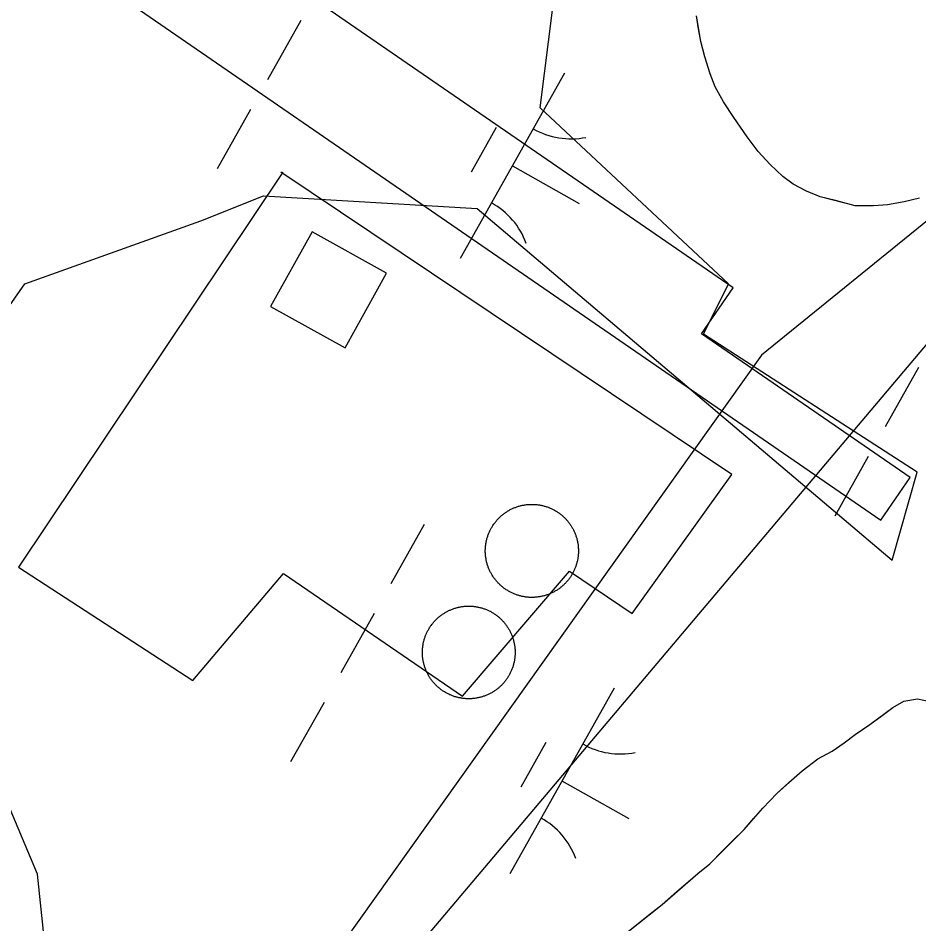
# Model space of a CAD drawing. Extents: x 3913936 to 3933962, y 195330 to 217741.
# Drawn here: x 3921641.9 to 3921853.3, y 201772 to 201984.7 of the extents above; entities that cross this region are included whole.
import ezdxf

# ---------------------------------------------------------------- set-up
doc = ezdxf.new("R2010")
doc.units = 0
for name, color, linetype in [('V-BLDG-OTLN', 7, 'Continuous'), ('V-DOMW-TANK', 7, 'Continuous'), ('V-RIVR-EDGE', 7, 'Continuous'), ('V-TOPO-SHOR', 7, 'Continuous'), ('V-UTIL-LINE', 7, 'Continuous'), ('V-WETL-SWMP', 7, 'Continuous')]:
    doc.layers.add(name, color=color, linetype=linetype)

msp = doc.modelspace()

# ---------------------------------------------------------------- linework, layer by layer
at = {"layer": 'V-BLDG-OTLN'}
msp.add_lwpolyline([(3921703.99, 201948.48), (3921641.96, 201855.78), (3921682.89, 201829.13), (3921704.18, 201854.27), (3921746.19, 201825.47), (3921771.33, 201854.84), (3921786, 201844.89), (3921809.44, 201877.52), (3921703.54, 201948.52)], dxfattribs=at)
msp.add_lwpolyline([(3921710.85, 201934.48), (3921701.14, 201917), (3921718.62, 201907.29), (3921728.33, 201924.77)], close=True, dxfattribs=at)
at = {"layer": 'V-DOMW-TANK'}
msp.add_lwpolyline([(3921809.74, 201921.33), (3921609.39, 202059.31), (3921622.1, 202077.77), (3921585.66, 202102.86), (3921572.09, 202083.16), (3921459.56, 202160.66), (3921472.13, 202178.91), (3921439.2, 202201.59), (3921471.33, 202248.25), (3921422.92, 202281.6), (3921385.79, 202227.68), (3921403.58, 202215.43), (3921375.3, 202174.37), (3921384.03, 202168.36), (3921350.07, 202119.06), (3921438.48, 202058.16), (3921479.68, 202117.98), (3921844.4, 201866.79), (3921851.29, 201876.8), (3921802.3, 201910.53)], close=True, dxfattribs=at)
for points in [[(3921755.49, 201867.98), (3921755.64, 201868.1), (3921755.79, 201868.22), (3921755.94, 201868.33), (3921756.09, 201868.45), (3921756.25, 201868.55), (3921756.4, 201868.66), (3921756.56, 201868.77), (3921756.73, 201868.87), (3921756.89, 201868.97), (3921757.05, 201869.06), (3921757.22, 201869.16), (3921757.39, 201869.25), (3921757.56, 201869.33), (3921757.73, 201869.42), (3921757.9, 201869.5), (3921758.07, 201869.58), (3921758.25, 201869.65), (3921758.43, 201869.72), (3921758.6, 201869.79), (3921758.78, 201869.86), (3921758.96, 201869.92), (3921759.15, 201869.98), (3921759.33, 201870.04), (3921759.51, 201870.09), (3921759.69, 201870.14), (3921759.88, 201870.19), (3921760.06, 201870.23), (3921760.25, 201870.27), (3921760.44, 201870.31), (3921760.63, 201870.34), (3921760.81, 201870.37), (3921761, 201870.4), (3921761.19, 201870.43), (3921761.38, 201870.45), (3921761.57, 201870.46), (3921761.76, 201870.48), (3921761.95, 201870.49), (3921762.14, 201870.49), (3921762.34, 201870.5), (3921762.52, 201870.5), (3921762.71, 201870.5), (3921762.91, 201870.49), (3921763.1, 201870.48), (3921763.29, 201870.47), (3921763.48, 201870.45), (3921763.67, 201870.43), (3921763.85, 201870.41), (3921764.04, 201870.38), (3921764.23, 201870.36), (3921764.42, 201870.32), (3921764.61, 201870.29), (3921764.8, 201870.25), (3921764.98, 201870.21), (3921765.17, 201870.16), (3921765.35, 201870.11), (3921765.54, 201870.06), (3921765.72, 201870.01), (3921765.9, 201869.95), (3921766.08, 201869.88), (3921766.26, 201869.82), (3921766.44, 201869.75), (3921766.62, 201869.68), (3921766.79, 201869.61), (3921766.96, 201869.53), (3921767.14, 201869.45), (3921767.31, 201869.37), (3921767.48, 201869.28), (3921767.65, 201869.19), (3921767.81, 201869.1), (3921767.98, 201869.01), (3921768.15, 201868.91), (3921768.31, 201868.81), (3921768.47, 201868.7), (3921768.63, 201868.6), (3921768.78, 201868.49), (3921768.94, 201868.38), (3921769.09, 201868.26), (3921769.24, 201868.15), (3921769.39, 201868.03), (3921769.54, 201867.91), (3921769.68, 201867.78), (3921769.82, 201867.65), (3921769.96, 201867.52), (3921770.1, 201867.39), (3921770.24, 201867.26), (3921770.37, 201867.12), (3921770.5, 201866.98), (3921770.63, 201866.84), (3921770.75, 201866.7), (3921770.88, 201866.55), (3921771, 201866.4), (3921771.11, 201866.25), (3921771.23, 201866.1), (3921771.34, 201865.95), (3921771.45, 201865.79), (3921771.56, 201865.63), (3921771.66, 201865.48), (3921771.77, 201865.31), (3921771.86, 201865.15), (3921771.96, 201864.99)], [(3921751.7, 201857.73), (3921751.66, 201857.92), (3921751.64, 201858.11), (3921751.61, 201858.3), (3921751.59, 201858.49), (3921751.58, 201858.68), (3921751.56, 201858.87), (3921751.55, 201859.06), (3921751.54, 201859.25), (3921751.54, 201859.44), (3921751.54, 201859.63), (3921751.54, 201859.82), (3921751.55, 201860.01), (3921751.56, 201860.2), (3921751.57, 201860.39), (3921751.59, 201860.58), (3921751.6, 201860.77), (3921751.63, 201860.96), (3921751.65, 201861.15), (3921751.68, 201861.34), (3921751.71, 201861.52), (3921751.75, 201861.71), (3921751.79, 201861.9), (3921751.83, 201862.08), (3921751.88, 201862.27), (3921751.93, 201862.45), (3921751.98, 201862.64), (3921752.03, 201862.82), (3921752.09, 201863), (3921752.15, 201863.18), (3921752.22, 201863.36), (3921752.29, 201863.54), (3921752.36, 201863.72), (3921752.43, 201863.89), (3921752.51, 201864.07), (3921752.59, 201864.24), (3921752.67, 201864.41), (3921752.76, 201864.58), (3921752.85, 201864.75), (3921752.94, 201864.92), (3921753.03, 201865.09), (3921753.13, 201865.25), (3921753.23, 201865.41), (3921753.33, 201865.57), (3921753.44, 201865.73), (3921753.55, 201865.89), (3921753.66, 201866.04), (3921753.77, 201866.19), (3921753.89, 201866.34), (3921754.01, 201866.49), (3921754.13, 201866.64), (3921754.26, 201866.78), (3921754.38, 201866.93), (3921754.52, 201867.07), (3921754.65, 201867.2), (3921754.78, 201867.34), (3921754.92, 201867.47), (3921755.06, 201867.6), (3921755.2, 201867.73), (3921755.34, 201867.86), (3921755.49, 201867.98)], [(3921771.96, 201864.99), (3921772.05, 201864.82), (3921772.14, 201864.65), (3921772.23, 201864.48), (3921772.31, 201864.31), (3921772.4, 201864.14), (3921772.48, 201863.96), (3921772.55, 201863.79), (3921772.62, 201863.61), (3921772.69, 201863.43), (3921772.76, 201863.26), (3921772.82, 201863.07), (3921772.88, 201862.89), (3921772.94, 201862.71), (3921772.99, 201862.53), (3921773.04, 201862.34), (3921773.08, 201862.16), (3921773.13, 201861.97), (3921773.17, 201861.79), (3921773.21, 201861.6), (3921773.24, 201861.41), (3921773.27, 201861.22), (3921773.3, 201861.04), (3921773.32, 201860.84), (3921773.34, 201860.66), (3921773.36, 201860.46), (3921773.37, 201860.27), (3921773.38, 201860.08), (3921773.39, 201859.89), (3921773.4, 201859.7), (3921773.4, 201859.51), (3921773.39, 201859.32), (3921773.39, 201859.13), (3921773.38, 201858.94), (3921773.37, 201858.75), (3921773.35, 201858.56), (3921773.33, 201858.37), (3921773.31, 201858.18), (3921773.28, 201857.99), (3921773.25, 201857.8), (3921773.22, 201857.62), (3921773.18, 201857.43), (3921773.14, 201857.24), (3921773.1, 201857.05), (3921773.06, 201856.87), (3921773.01, 201856.69), (3921772.96, 201856.5), (3921772.9, 201856.32), (3921772.84, 201856.14), (3921772.78, 201855.96), (3921772.72, 201855.78), (3921772.65, 201855.6), (3921772.58, 201855.42), (3921772.5, 201855.25), (3921772.43, 201855.07), (3921772.35, 201854.9), (3921772.26, 201854.73), (3921772.18, 201854.56), (3921772.09, 201854.39), (3921772, 201854.22), (3921771.9, 201854.06), (3921771.8, 201853.89), (3921771.7, 201853.73), (3921771.6, 201853.57), (3921771.5, 201853.41), (3921771.39, 201853.25), (3921771.27, 201853.1), (3921771.16, 201852.95), (3921771.04, 201852.8), (3921770.92, 201852.65), (3921770.8, 201852.5), (3921770.68, 201852.36), (3921770.55, 201852.22), (3921770.42, 201852.08), (3921770.29, 201851.94), (3921770.15, 201851.8), (3921770.02, 201851.67), (3921769.88, 201851.54), (3921769.74, 201851.41), (3921769.59, 201851.28), (3921769.45, 201851.16), (3921769.3, 201851.04), (3921769.15, 201850.92), (3921769, 201850.81), (3921768.84, 201850.69), (3921768.69, 201850.59), (3921768.53, 201850.48), (3921768.37, 201850.38), (3921768.21, 201850.27), (3921768.05, 201850.17), (3921767.88, 201850.08), (3921767.71, 201849.98), (3921767.55, 201849.89), (3921767.38, 201849.81), (3921767.21, 201849.72), (3921767.03, 201849.64), (3921766.86, 201849.56), (3921766.68, 201849.49), (3921766.51, 201849.42), (3921766.33, 201849.35), (3921766.15, 201849.28)], [(3921766.15, 201849.28), (3921765.97, 201849.22), (3921765.79, 201849.16), (3921765.61, 201849.1), (3921765.43, 201849.05), (3921765.24, 201849), (3921765.05, 201848.95), (3921764.87, 201848.91), (3921764.68, 201848.87), (3921764.5, 201848.83), (3921764.31, 201848.8), (3921764.12, 201848.77), (3921763.93, 201848.74), (3921763.74, 201848.72), (3921763.55, 201848.7), (3921763.36, 201848.68), (3921763.17, 201848.67), (3921762.98, 201848.65), (3921762.79, 201848.65), (3921762.6, 201848.64), (3921762.41, 201848.64), (3921762.22, 201848.64), (3921762.03, 201848.65), (3921761.84, 201848.66), (3921761.65, 201848.67), (3921761.46, 201848.69), (3921761.27, 201848.71), (3921761.08, 201848.73), (3921760.89, 201848.76), (3921760.7, 201848.79), (3921760.51, 201848.82), (3921760.33, 201848.85), (3921760.14, 201848.89), (3921759.95, 201848.93), (3921759.77, 201848.98), (3921759.58, 201849.03), (3921759.4, 201849.08), (3921759.22, 201849.14), (3921759.04, 201849.2), (3921758.85, 201849.26), (3921758.68, 201849.32), (3921758.5, 201849.39), (3921758.32, 201849.46), (3921758.14, 201849.54), (3921757.97, 201849.61), (3921757.8, 201849.69), (3921757.62, 201849.77), (3921757.45, 201849.86), (3921757.29, 201849.95), (3921757.12, 201850.04), (3921756.95, 201850.14), (3921756.79, 201850.23), (3921756.63, 201850.33), (3921756.47, 201850.44), (3921756.31, 201850.54), (3921756.15, 201850.65), (3921756, 201850.76), (3921755.84, 201850.88), (3921755.69, 201850.99), (3921755.54, 201851.11), (3921755.4, 201851.24), (3921755.25, 201851.36), (3921755.11, 201851.49), (3921754.97, 201851.62), (3921754.83, 201851.75), (3921754.7, 201851.88), (3921754.57, 201852.02), (3921754.44, 201852.16), (3921754.31, 201852.3), (3921754.18, 201852.45), (3921754.06, 201852.59), (3921753.94, 201852.74), (3921753.82, 201852.89), (3921753.7, 201853.04), (3921753.59, 201853.19), (3921753.48, 201853.35), (3921753.37, 201853.51), (3921753.27, 201853.67), (3921753.17, 201853.83), (3921753.07, 201853.99), (3921752.98, 201854.15), (3921752.88, 201854.32), (3921752.79, 201854.49), (3921752.71, 201854.66), (3921752.62, 201854.83), (3921752.54, 201855.01), (3921752.46, 201855.18), (3921752.39, 201855.35), (3921752.31, 201855.53), (3921752.24, 201855.71), (3921752.18, 201855.89), (3921752.12, 201856.07), (3921752.06, 201856.25), (3921752, 201856.43), (3921751.95, 201856.61), (3921751.9, 201856.8), (3921751.85, 201856.98), (3921751.81, 201857.17), (3921751.77, 201857.35), (3921751.73, 201857.54), (3921751.7, 201857.73)], [(3921740.42, 201843.85), (3921740.56, 201843.97), (3921740.7, 201844.09), (3921740.85, 201844.21), (3921741, 201844.33), (3921741.15, 201844.45), (3921741.3, 201844.56), (3921741.46, 201844.67), (3921741.62, 201844.78), (3921741.77, 201844.88), (3921741.93, 201844.98), (3921742.1, 201845.08), (3921742.26, 201845.17), (3921742.43, 201845.27), (3921742.6, 201845.36), (3921742.76, 201845.44), (3921742.93, 201845.53), (3921743.11, 201845.61), (3921743.28, 201845.68), (3921743.45, 201845.76), (3921743.63, 201845.83), (3921743.81, 201845.9), (3921743.98, 201845.96), (3921744.16, 201846.03), (3921744.35, 201846.09), (3921744.52, 201846.14), (3921744.71, 201846.2), (3921744.89, 201846.25), (3921745.08, 201846.29), (3921745.26, 201846.34), (3921745.45, 201846.38), (3921745.63, 201846.41), (3921745.82, 201846.45), (3921746.01, 201846.48), (3921746.19, 201846.5), (3921746.38, 201846.53), (3921746.57, 201846.55), (3921746.76, 201846.56), (3921746.95, 201846.58), (3921747.14, 201846.59), (3921747.33, 201846.6), (3921747.52, 201846.6), (3921747.71, 201846.6), (3921747.9, 201846.6), (3921748.09, 201846.59), (3921748.28, 201846.58), (3921748.47, 201846.57), (3921748.66, 201846.55), (3921748.85, 201846.54), (3921749.04, 201846.51), (3921749.22, 201846.49), (3921749.41, 201846.46), (3921749.6, 201846.42), (3921749.78, 201846.39), (3921749.97, 201846.35), (3921750.16, 201846.31), (3921750.34, 201846.26), (3921750.52, 201846.21), (3921750.7, 201846.16), (3921750.89, 201846.11), (3921751.07, 201846.05), (3921751.25, 201845.99), (3921751.43, 201845.93), (3921751.6, 201845.86), (3921751.78, 201845.79), (3921751.96, 201845.71), (3921752.13, 201845.64), (3921752.3, 201845.56), (3921752.47, 201845.47), (3921752.65, 201845.39), (3921752.81, 201845.3), (3921752.98, 201845.21), (3921753.14, 201845.11), (3921753.31, 201845.02), (3921753.47, 201844.92), (3921753.63, 201844.81), (3921753.78, 201844.71), (3921753.94, 201844.6), (3921754.09, 201844.49), (3921754.25, 201844.37), (3921754.39, 201844.26), (3921754.54, 201844.14), (3921754.69, 201844.02), (3921754.83, 201843.89), (3921754.97, 201843.77), (3921755.11, 201843.64), (3921755.25, 201843.5), (3921755.39, 201843.37), (3921755.52, 201843.23), (3921755.65, 201843.1), (3921755.77, 201842.96), (3921755.9, 201842.81), (3921756.02, 201842.67), (3921756.14, 201842.52), (3921756.26, 201842.37), (3921756.38, 201842.22), (3921756.49, 201842.07), (3921756.6, 201841.91), (3921756.7, 201841.76), (3921756.81, 201841.6), (3921756.91, 201841.43)], [(3921736.99, 201833.52), (3921736.96, 201833.7), (3921736.92, 201833.89), (3921736.89, 201834.08), (3921736.87, 201834.27), (3921736.84, 201834.46), (3921736.82, 201834.64), (3921736.8, 201834.83), (3921736.79, 201835.02), (3921736.78, 201835.21), (3921736.77, 201835.4), (3921736.77, 201835.59), (3921736.77, 201835.78), (3921736.77, 201835.97), (3921736.78, 201836.16), (3921736.79, 201836.35), (3921736.8, 201836.54), (3921736.81, 201836.73), (3921736.83, 201836.92), (3921736.86, 201837.11), (3921736.88, 201837.3), (3921736.91, 201837.48), (3921736.94, 201837.67), (3921736.98, 201837.86), (3921737.02, 201838.04), (3921737.06, 201838.23), (3921737.1, 201838.41), (3921737.15, 201838.6), (3921737.21, 201838.78), (3921737.26, 201838.96), (3921737.32, 201839.14), (3921737.38, 201839.32), (3921737.45, 201839.5), (3921737.51, 201839.68), (3921737.58, 201839.85), (3921737.66, 201840.03), (3921737.73, 201840.2), (3921737.81, 201840.37), (3921737.9, 201840.54), (3921737.98, 201840.71), (3921738.07, 201840.88), (3921738.16, 201841.05), (3921738.26, 201841.21), (3921738.35, 201841.38), (3921738.46, 201841.54), (3921738.56, 201841.7), (3921738.66, 201841.86), (3921738.77, 201842.01), (3921738.88, 201842.16), (3921739, 201842.32), (3921739.11, 201842.47), (3921739.23, 201842.61), (3921739.35, 201842.76), (3921739.48, 201842.9), (3921739.6, 201843.05), (3921739.73, 201843.19), (3921739.86, 201843.32), (3921740, 201843.46), (3921740.13, 201843.59), (3921740.27, 201843.72), (3921740.42, 201843.85)], [(3921756.91, 201841.43), (3921757, 201841.27), (3921757.1, 201841.11), (3921757.19, 201840.94), (3921757.28, 201840.77), (3921757.37, 201840.61), (3921757.45, 201840.44), (3921757.54, 201840.26), (3921757.61, 201840.09), (3921757.69, 201839.92), (3921757.76, 201839.74), (3921757.83, 201839.56), (3921757.89, 201839.39), (3921757.96, 201839.21), (3921758.02, 201839.02), (3921758.07, 201838.84), (3921758.12, 201838.66), (3921758.17, 201838.48), (3921758.22, 201838.29), (3921758.26, 201838.11), (3921758.3, 201837.92), (3921758.34, 201837.74), (3921758.37, 201837.55), (3921758.4, 201837.36), (3921758.43, 201837.17), (3921758.46, 201836.99), (3921758.48, 201836.8), (3921758.49, 201836.61), (3921758.51, 201836.42), (3921758.52, 201836.23), (3921758.52, 201836.04), (3921758.53, 201835.85), (3921758.53, 201835.66), (3921758.52, 201835.47), (3921758.52, 201835.28), (3921758.51, 201835.09), (3921758.5, 201834.9), (3921758.48, 201834.71), (3921758.46, 201834.52), (3921758.44, 201834.33), (3921758.41, 201834.14), (3921758.39, 201833.96), (3921758.35, 201833.77), (3921758.32, 201833.58), (3921758.28, 201833.4), (3921758.24, 201833.21), (3921758.19, 201833.03), (3921758.14, 201832.85), (3921758.09, 201832.66), (3921758.04, 201832.48), (3921757.98, 201832.3), (3921757.92, 201832.12), (3921757.85, 201831.94), (3921757.78, 201831.77), (3921757.71, 201831.59), (3921757.64, 201831.41), (3921757.56, 201831.24), (3921757.48, 201831.07), (3921757.4, 201830.89), (3921757.31, 201830.73), (3921757.23, 201830.56), (3921757.13, 201830.39), (3921757.04, 201830.23), (3921756.94, 201830.07), (3921756.84, 201829.9), (3921756.74, 201829.74), (3921756.64, 201829.59), (3921756.53, 201829.43), (3921756.41, 201829.28), (3921756.3, 201829.12), (3921756.18, 201828.97), (3921756.06, 201828.83), (3921755.95, 201828.68), (3921755.82, 201828.54), (3921755.69, 201828.4), (3921755.56, 201828.26), (3921755.43, 201828.12), (3921755.3, 201827.98), (3921755.16, 201827.85), (3921755.02, 201827.72), (3921754.88, 201827.6), (3921754.74, 201827.47), (3921754.6, 201827.35), (3921754.45, 201827.23), (3921754.3, 201827.11), (3921754.15, 201826.99), (3921754, 201826.88), (3921753.84, 201826.77), (3921753.68, 201826.67), (3921753.52, 201826.56), (3921753.36, 201826.46), (3921753.2, 201826.36), (3921753.04, 201826.27), (3921752.87, 201826.18), (3921752.71, 201826.09), (3921752.53, 201826), (3921752.36, 201825.91), (3921752.19, 201825.83), (3921752.02, 201825.76), (3921751.84, 201825.68), (3921751.67, 201825.61)], [(3921751.67, 201825.61), (3921751.49, 201825.54), (3921751.31, 201825.48), (3921751.13, 201825.41), (3921750.95, 201825.35), (3921750.77, 201825.3), (3921750.59, 201825.25), (3921750.41, 201825.2), (3921750.22, 201825.15), (3921750.04, 201825.11), (3921749.85, 201825.07), (3921749.66, 201825.03), (3921749.48, 201825), (3921749.29, 201824.96), (3921749.1, 201824.94), (3921748.91, 201824.91), (3921748.73, 201824.89), (3921748.54, 201824.88), (3921748.35, 201824.86), (3921748.16, 201824.85), (3921747.97, 201824.84), (3921747.78, 201824.84), (3921747.59, 201824.84), (3921747.4, 201824.84), (3921747.21, 201824.85), (3921747.02, 201824.86), (3921746.83, 201824.87), (3921746.64, 201824.89), (3921746.45, 201824.91), (3921746.26, 201824.93), (3921746.07, 201824.96), (3921745.89, 201824.98), (3921745.7, 201825.02), (3921745.51, 201825.05), (3921745.33, 201825.09), (3921745.14, 201825.13), (3921744.96, 201825.18), (3921744.77, 201825.23), (3921744.59, 201825.28), (3921744.41, 201825.33), (3921744.23, 201825.39), (3921744.05, 201825.45), (3921743.87, 201825.52), (3921743.69, 201825.59), (3921743.52, 201825.65), (3921743.34, 201825.73), (3921743.17, 201825.8), (3921743, 201825.89), (3921742.82, 201825.97), (3921742.66, 201826.05), (3921742.49, 201826.14), (3921742.32, 201826.24), (3921742.16, 201826.33), (3921741.99, 201826.43), (3921741.83, 201826.53), (3921741.67, 201826.63), (3921741.51, 201826.74), (3921741.36, 201826.84), (3921741.2, 201826.95), (3921741.05, 201827.07), (3921740.9, 201827.18), (3921740.75, 201827.3), (3921740.61, 201827.43), (3921740.46, 201827.55), (3921740.32, 201827.68), (3921740.18, 201827.81), (3921740.05, 201827.94), (3921739.91, 201828.07), (3921739.78, 201828.21), (3921739.65, 201828.35), (3921739.52, 201828.49), (3921739.4, 201828.63), (3921739.27, 201828.77), (3921739.16, 201828.92), (3921739.04, 201829.07), (3921738.92, 201829.22), (3921738.81, 201829.37), (3921738.7, 201829.53), (3921738.59, 201829.69), (3921738.49, 201829.85), (3921738.39, 201830.01), (3921738.29, 201830.17), (3921738.2, 201830.33), (3921738.1, 201830.5), (3921738.01, 201830.67), (3921737.93, 201830.84), (3921737.84, 201831.01), (3921737.76, 201831.18), (3921737.69, 201831.35), (3921737.61, 201831.52), (3921737.54, 201831.7), (3921737.47, 201831.88), (3921737.4, 201832.06), (3921737.34, 201832.24), (3921737.28, 201832.42), (3921737.23, 201832.6), (3921737.17, 201832.78), (3921737.12, 201832.96), (3921737.08, 201833.15), (3921737.03, 201833.33), (3921736.99, 201833.52)]]:
    msp.add_lwpolyline(points, dxfattribs=at)
at = {"layer": 'V-RIVR-EDGE'}
for points in [[(3921622.79, 201892.8), (3921643.45, 201922.31), (3921684.75, 201937.06), (3921699.5, 201942.96), (3921749.66, 201940.01), (3921847.02, 201857.4), (3921852.92, 201878.05), (3921802.76, 201910.5), (3921808.66, 201922.31), (3921764.41, 201963.61), (3921767.36, 201987.21), (3921720.15, 202004.91), (3921678.85, 202022.62), (3921640.5, 202037.37)], [(3921652.3, 201727.59), (3921646.4, 201783.64), (3921622.79, 201839.7)]]:
    msp.add_lwpolyline(points, dxfattribs=at)
at = {"layer": 'V-TOPO-SHOR'}
for points in [[(3921830.15, 201942.75), (3921826.93, 201944.02), (3921823.84, 201945.69), (3921821.39, 201947.48), (3921818.42, 201950.3), (3921815.58, 201953.38), (3921813, 201956.85), (3921809.9, 201961.34), (3921807.44, 201965.07), (3921805.5, 201968.54), (3921804.34, 201971.62), (3921803.04, 201975.61), (3921802.13, 201979.2), (3921801.6, 201982.16), (3921801.08, 201985.25)], [(3921853.44, 201942.42), (3921849.83, 201941.52), (3921845.98, 201940.86), (3921842.63, 201940.59), (3921838.39, 201940.58), (3921833.75, 201941.86), (3921830.15, 201942.75)], [(3921784.32, 201769.58), (3921787.52, 201772.16), (3921790.22, 201774.36), (3921793.04, 201776.55), (3921795.87, 201779), (3921798.69, 201781.46), (3921801.39, 201783.78), (3921804.21, 201786.1), (3921807.29, 201789.2), (3921809.47, 201791.39), (3921812.29, 201794.1), (3921814.6, 201796.81), (3921816.65, 201799.13), (3921819.99, 201802.61), (3921822.81, 201805.2), (3921825.89, 201807.9), (3921829.62, 201810.75), (3921832.96, 201812.56), (3921835.78, 201814.49), (3921838.35, 201816.43), (3921841.81, 201818.76), (3921844.38, 201820.69), (3921847.21, 201822.76), (3921849.78, 201824.31), (3921852.99, 201824.83), (3921855.95, 201824.2)]]:
    msp.add_lwpolyline(points, dxfattribs=at)
at = {"layer": 'V-UTIL-LINE'}
for points in [[(3928315.82, 212388.13), (3926944.7, 210748.94), (3926592.74, 210251.47), (3926408.93, 209914.99), (3925628.64, 208474.44), (3925139.98, 207727.42), (3924555.96, 206253.65), (3924055.82, 204771.45), (3923484.9, 203858.52), (3922256.01, 202262.65), (3921816.4, 201905.57), (3920704.84, 200345.08), (3920462.44, 200062.72)], [(3928328.32, 212380.93), (3926784.14, 210502.92), (3926424.72, 209908.68), (3925640.45, 208467.64), (3924952.2, 207329.25), (3923971.74, 204752.16), (3923252.9, 203563.68), (3921560.17, 201558.84), (3920397.87, 200112.86)]]:
    msp.add_lwpolyline(points, dxfattribs=at)
at = {"layer": 'V-WETL-SWMP'}
for p, q in [((3921802.13, 201979.21), (3921801.08, 201985.25)), ((3921708.21, 201984.14), (3921700.37, 201970.19)), ((3921803.04, 201975.61), (3921802.13, 201979.21)), ((3921804.34, 201971.62), (3921803.04, 201975.61)), ((3921770.14, 201971.79), (3921745.63, 201928.2)), ((3921805.5, 201968.54), (3921804.34, 201971.62)), ((3921807.44, 201965.07), (3921805.5, 201968.54)), ((3921809.9, 201961.34), (3921807.44, 201965.07)), ((3921696.45, 201963.22), (3921688.61, 201949.27)), ((3921813, 201956.85), (3921809.9, 201961.34)), ((3921754.1, 201959.01), (3921748.22, 201948.55)), ((3921815.58, 201953.38), (3921813, 201956.85)), ((3921818.42, 201950.3), (3921815.58, 201953.38)), ((3921757.89, 201950), (3921773.58, 201941.18)), ((3921821.39, 201947.48), (3921818.42, 201950.3)), ((3921823.84, 201945.69), (3921821.39, 201947.48)), ((3921826.93, 201944.02), (3921823.84, 201945.69)), ((3921830.15, 201942.75), (3921826.93, 201944.02)), ((3921838.39, 201940.58), (3921830.15, 201942.75)), ((3921853.44, 201942.43), (3921849.83, 201941.51)), ((3921842.63, 201940.59), (3921838.39, 201940.58)), ((3921845.98, 201940.86), (3921842.63, 201940.59)), ((3921849.83, 201941.51), (3921845.98, 201940.86)), ((3921853.21, 201902.63), (3921845.37, 201888.68)), ((3921841.45, 201881.71), (3921833.61, 201867.76)), ((3921737.19, 201865.8), (3921729.35, 201851.86)), ((3921725.43, 201844.88), (3921717.59, 201830.94)), ((3921781.77, 201827.32), (3921757.26, 201783.73)), ((3921713.67, 201823.96), (3921705.83, 201810.01)), ((3921847.21, 201822.76), (3921849.78, 201824.31)), ((3921849.78, 201824.31), (3921852.99, 201824.83)), ((3921852.99, 201824.83), (3921855.95, 201824.2)), ((3921841.81, 201818.76), (3921847.21, 201822.76)), ((3921838.35, 201816.43), (3921841.81, 201818.76)), ((3921835.78, 201814.49), (3921838.35, 201816.43)), ((3921765.73, 201814.54), (3921759.85, 201804.08)), ((3921829.62, 201810.75), (3921832.96, 201812.56)), ((3921832.96, 201812.56), (3921835.78, 201814.49)), ((3921825.89, 201807.9), (3921829.62, 201810.75)), ((3921819.99, 201802.61), (3921825.89, 201807.9)), ((3921769.52, 201805.53), (3921785.21, 201796.71)), ((3921816.65, 201799.13), (3921819.99, 201802.61)), ((3921812.29, 201794.1), (3921816.65, 201799.13)), ((3921804.21, 201786.1), (3921812.29, 201794.1)), ((3921801.39, 201783.78), (3921804.21, 201786.1)), ((3921793.04, 201776.55), (3921801.39, 201783.78)), ((3921784.31, 201769.58), (3921793.04, 201776.55))]:
    msp.add_line(p, q, dxfattribs=at)
for centre, start, end in [((3921771.63, 201973.96), 239.8861, 281.4297), ((3921744.56, 201925.8), 19.8861, 61.4297), ((3921783.26, 201829.49), 239.8861, 281.4297), ((3921756.19, 201781.33), 19.8861, 61.4297)]:
    msp.add_arc(centre, 17.62, start, end, dxfattribs=at)

doc.saveas('drawing.dxf')
